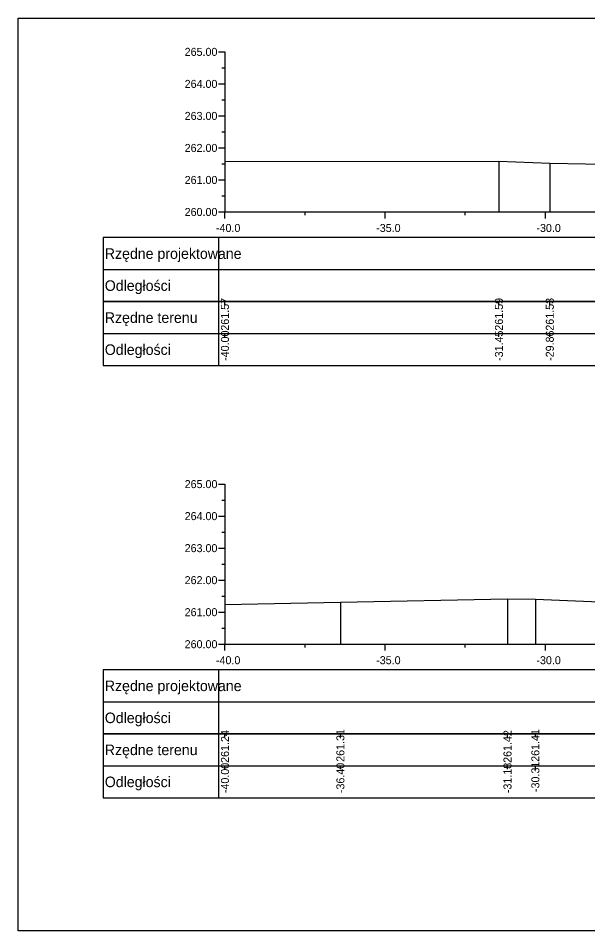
# Model space of a CAD drawing. Extents: x 6516023 to 6560129, y 5513077 to 5529206.
# Drawn here: x 6519087.01 to 6519104.78, y 5514518.16 to 5514546.66 of the extents above; entities that cross this region are included whole.
import ezdxf

# ---------------------------------------------------------------- set-up
doc = ezdxf.new("R2010")
doc.units = 0
for name, color, linetype in [('TOR_PRZEK_P-tabelka istniejace', 7, 'Continuous'), ('TOR_PRZEK_P-tabelka projektowane', 7, 'Continuous'), ('TOR_PRZEK_P-teren istniejacy', 7, 'Continuous'), ('TOR_PRZEK_P-uklad odniesienia', 7, 'Continuous'), ('TOR_RAMKI-ramka+tabelka 1', 7, 'Continuous')]:
    doc.layers.add(name, color=color, linetype=linetype)

msp = doc.modelspace()

# ---------------------------------------------------------------- linework, layer by layer
at = {"layer": 'TOR_PRZEK_P-tabelka istniejace'}
for p, q in [((6519089.663, 5514537.806), (6519089.663, 5514535.806)), ((6519093.263, 5514537.806), (6519093.263, 5514535.806)), ((6519093.463, 5514537.706), (6519093.463, 5514537.806)), ((6519102.013, 5514537.706), (6519102.013, 5514537.806)), ((6519103.6, 5514537.706), (6519103.6, 5514537.806)), ((6519089.663, 5514536.806), (6519173.463, 5514536.806)), ((6519093.463, 5514536.706), (6519093.463, 5514536.806)), ((6519102.013, 5514536.706), (6519102.013, 5514536.806)), ((6519103.6, 5514536.706), (6519103.6, 5514536.806)), ((6519089.663, 5514524.306), (6519089.663, 5514522.306)), ((6519093.263, 5514524.306), (6519093.263, 5514522.306)), ((6519093.463, 5514524.206), (6519093.463, 5514524.306)), ((6519097.065, 5514524.206), (6519097.065, 5514524.306)), ((6519102.28, 5514524.206), (6519102.28, 5514524.306)), ((6519103.149, 5514524.206), (6519103.149, 5514524.306)), ((6519089.663, 5514523.306), (6519173.463, 5514523.306)), ((6519093.463, 5514523.206), (6519093.463, 5514523.306)), ((6519097.065, 5514523.206), (6519097.065, 5514523.306)), ((6519102.28, 5514523.206), (6519102.28, 5514523.306)), ((6519103.149, 5514523.206), (6519103.149, 5514523.306))]:
    msp.add_line(p, q, dxfattribs=at)
for points in [[(6519093.463, 5514542.178), (6519093.463, 5514540.806), (6519093.463, 5514540.676), (6519093.463, 5514540.606)], [(6519102.013, 5514542.193), (6519102.013, 5514540.806), (6519102.013, 5514540.676), (6519102.013, 5514540.606)], [(6519103.6, 5514542.134), (6519103.6, 5514540.806), (6519103.6, 5514540.676), (6519103.6, 5514540.606)], [(6519093.463, 5514528.346), (6519093.463, 5514527.306), (6519093.463, 5514527.176), (6519093.463, 5514527.106)], [(6519097.065, 5514528.421), (6519097.065, 5514527.306), (6519097.065, 5514527.176), (6519097.065, 5514527.106)], [(6519102.28, 5514528.523), (6519102.28, 5514527.306), (6519102.28, 5514527.176), (6519102.28, 5514527.106)], [(6519103.149, 5514528.513), (6519103.149, 5514527.306), (6519103.149, 5514527.176), (6519103.149, 5514527.106)]]:
    msp.add_lwpolyline(points, dxfattribs=at)
for points in [[(6519089.663, 5514537.806), (6519089.663, 5514535.806), (6519173.463, 5514535.806), (6519173.463, 5514537.806)], [(6519089.663, 5514524.306), (6519089.663, 5514522.306), (6519173.463, 5514522.306), (6519173.463, 5514524.306)]]:
    msp.add_lwpolyline(points, close=True, dxfattribs=at)
at = {"layer": 'TOR_PRZEK_P-tabelka projektowane'}
for p, q in [((6519089.663, 5514539.806), (6519089.663, 5514537.806)), ((6519093.263, 5514539.806), (6519093.263, 5514537.806)), ((6519089.663, 5514538.806), (6519173.463, 5514538.806)), ((6519089.663, 5514526.306), (6519089.663, 5514524.306)), ((6519093.263, 5514526.306), (6519093.263, 5514524.306)), ((6519089.663, 5514525.306), (6519173.463, 5514525.306))]:
    msp.add_line(p, q, dxfattribs=at)
for points in [[(6519089.663, 5514539.806), (6519089.663, 5514537.806), (6519173.463, 5514537.806), (6519173.463, 5514539.806)], [(6519089.663, 5514526.306), (6519089.663, 5514524.306), (6519173.463, 5514524.306), (6519173.463, 5514526.306)]]:
    msp.add_lwpolyline(points, close=True, dxfattribs=at)
at = {"layer": 'TOR_PRZEK_P-teren istniejacy'}
for points in [[(6519093.463, 5514542.178), (6519102.013, 5514542.193), (6519103.6, 5514542.134), (6519110.283, 5514542.009), (6519112.201, 5514542.624), (6519112.578, 5514542.734), (6519114.858, 5514542.873), (6519118.036, 5514542.952), (6519118.652, 5514542.923), (6519121.299, 5514542.963), (6519121.81, 5514542.895), (6519121.934, 5514542.887), (6519122.846, 5514542.832)], [(6519093.463, 5514528.346), (6519097.065, 5514528.421), (6519102.28, 5514528.523), (6519103.149, 5514528.513), (6519106.651, 5514528.362), (6519109.275, 5514528.218), (6519110.055, 5514528.201), (6519110.457, 5514528.194), (6519110.681, 5514528.249), (6519110.937, 5514528.344), (6519114.273, 5514529.208), (6519119.727, 5514529.444), (6519122.169, 5514529.529), (6519124.655, 5514529.514)]]:
    msp.add_lwpolyline(points, dxfattribs=at)
at = {"layer": 'TOR_PRZEK_P-uklad odniesienia'}
for p, q in [((6519093.263, 5514545.606), (6519093.463, 5514545.606)), ((6519093.463, 5514545.606), (6519093.463, 5514540.606)), ((6519093.363, 5514545.106), (6519093.463, 5514545.106)), ((6519093.263, 5514544.606), (6519093.463, 5514544.606)), ((6519093.363, 5514544.106), (6519093.463, 5514544.106)), ((6519093.263, 5514543.606), (6519093.463, 5514543.606)), ((6519093.363, 5514543.106), (6519093.463, 5514543.106)), ((6519093.263, 5514542.606), (6519093.463, 5514542.606)), ((6519093.363, 5514542.106), (6519093.463, 5514542.106)), ((6519093.263, 5514541.606), (6519093.463, 5514541.606)), ((6519093.363, 5514541.106), (6519093.463, 5514541.106)), ((6519093.263, 5514540.606), (6519093.463, 5514540.606)), ((6519093.463, 5514540.606), (6519173.463, 5514540.606)), ((6519093.463, 5514540.406), (6519093.463, 5514540.606)), ((6519095.963, 5514540.506), (6519095.963, 5514540.606)), ((6519098.463, 5514540.406), (6519098.463, 5514540.606)), ((6519100.963, 5514540.506), (6519100.963, 5514540.606)), ((6519103.463, 5514540.406), (6519103.463, 5514540.606)), ((6519093.263, 5514532.106), (6519093.463, 5514532.106)), ((6519093.463, 5514532.106), (6519093.463, 5514527.106)), ((6519093.363, 5514531.606), (6519093.463, 5514531.606)), ((6519093.263, 5514531.106), (6519093.463, 5514531.106)), ((6519093.363, 5514530.606), (6519093.463, 5514530.606)), ((6519093.263, 5514530.106), (6519093.463, 5514530.106)), ((6519093.363, 5514529.606), (6519093.463, 5514529.606)), ((6519093.263, 5514529.106), (6519093.463, 5514529.106)), ((6519093.363, 5514528.606), (6519093.463, 5514528.606)), ((6519093.263, 5514528.106), (6519093.463, 5514528.106)), ((6519093.363, 5514527.606), (6519093.463, 5514527.606)), ((6519093.263, 5514527.106), (6519093.463, 5514527.106)), ((6519093.463, 5514527.106), (6519173.463, 5514527.106)), ((6519093.463, 5514526.906), (6519093.463, 5514527.106)), ((6519095.963, 5514527.006), (6519095.963, 5514527.106)), ((6519098.463, 5514526.906), (6519098.463, 5514527.106)), ((6519100.963, 5514527.006), (6519100.963, 5514527.106)), ((6519103.463, 5514526.906), (6519103.463, 5514527.106))]:
    msp.add_line(p, q, dxfattribs=at)
at = {"layer": 'TOR_RAMKI-ramka+tabelka 1'}
msp.add_lwpolyline([(6519087.013, 5514546.656), (6519334.513, 5514546.656), (6519334.513, 5514518.156), (6519087.013, 5514518.156)], close=True, dxfattribs=at)

# ---------------------------------------------------------------- texts
at = {"layer": 'TOR_PRZEK_P-tabelka istniejace'}
for s, p in [('261.57', (6519093.588, 5514536.898)), ('261.59', (6519102.138, 5514536.898)), ('261.53', (6519103.725, 5514536.898)), ('-40.00', (6519093.588, 5514535.955)), ('-31.45', (6519102.138, 5514535.953)), ('-29.86', (6519103.725, 5514535.954)), ('261.24', (6519093.588, 5514523.399)), ('261.31', (6519097.19, 5514523.433)), ('261.42', (6519102.405, 5514523.4)), ('261.41', (6519103.274, 5514523.433)), ('-40.00', (6519093.588, 5514522.455)), ('-36.40', (6519097.19, 5514522.455)), ('-31.18', (6519102.405, 5514522.454)), ('-30.31', (6519103.274, 5514522.489))]:
    msp.add_text(s, height=0.25, rotation=90, dxfattribs=at).set_placement(p)
for s, p in [('Rzędne terenu', (6519089.713, 5514537.141)), ('Odległości', (6519089.713, 5514536.141)), ('Rzędne terenu', (6519089.713, 5514523.641)), ('Odległości', (6519089.713, 5514522.641))]:
    msp.add_text(s, height=0.33, dxfattribs=at).set_placement(p)
at = {"layer": 'TOR_PRZEK_P-tabelka projektowane'}
for s, p in [('Rzędne projektowane', (6519089.713, 5514539.141)), ('Odległości', (6519089.713, 5514538.141)), ('Rzędne projektowane', (6519089.713, 5514525.641)), ('Odległości', (6519089.713, 5514524.641))]:
    msp.add_text(s, height=0.33, dxfattribs=at).set_placement(p)
at = {"layer": 'TOR_PRZEK_P-uklad odniesienia'}
for s, height, p in [('265.00', 0.25, (6519092.205, 5514545.481)), ('264.00', 0.25, (6519092.205, 5514544.481)), ('263.00', 0.25, (6519092.205, 5514543.481)), ('262.00', 0.25, (6519092.205, 5514542.481)), ('261.00', 0.25, (6519092.205, 5514541.481)), ('260.00', 0.25, (6519092.205, 5514540.481)), ('-', 0.0001, (6519093.463, 5514540.606)), ('-40.0', 0.25, (6519093.182, 5514539.981)), ('-35.0', 0.25, (6519098.182, 5514539.981)), ('-30.0', 0.25, (6519103.182, 5514539.981)), ('265.00', 0.25, (6519092.205, 5514531.981)), ('264.00', 0.25, (6519092.205, 5514530.981)), ('263.00', 0.25, (6519092.205, 5514529.981)), ('262.00', 0.25, (6519092.205, 5514528.981)), ('261.00', 0.25, (6519092.205, 5514527.981)), ('260.00', 0.25, (6519092.205, 5514526.981)), ('-', 0.0001, (6519093.463, 5514527.106)), ('-40.0', 0.25, (6519093.182, 5514526.481)), ('-35.0', 0.25, (6519098.182, 5514526.481)), ('-30.0', 0.25, (6519103.182, 5514526.481))]:
    msp.add_text(s, height=height, dxfattribs=at).set_placement(p)

doc.saveas('drawing.dxf')
